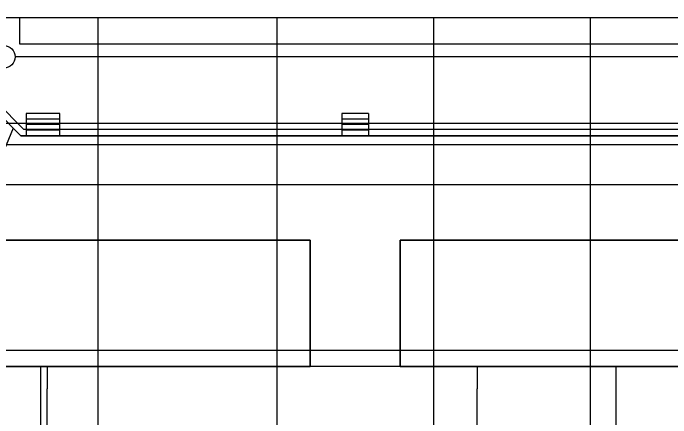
# Model space of a CAD drawing. Extents: x -264205 to -263659, y -1242401 to -1241986.
# Drawn here: x -263888.26 to -263858.86, y -1242237.05 to -1242218.94 of the extents above; entities that cross this region are included whole.
import ezdxf

# ---------------------------------------------------------------- set-up
doc = ezdxf.new("R2010")
doc.units = 0
for name, color, linetype in [('HESCON_OSI_STAVBY_KFA', 7, 'Continuous'), ('PROJEKT_OBRUBNIKY_KOMUNIKACIE', 7, 'Continuous'), ('RAM_NA_TLAC_2-1_1-250', 7, 'Continuous'), ('SITUACIA_DSP_2D', 7, 'Continuous')]:
    doc.layers.add(name, color=color, linetype=linetype)

msp = doc.modelspace()

# ---------------------------------------------------------------- linework, layer by layer
at = {"layer": 'HESCON_OSI_STAVBY_KFA'}
for p, q in [((-263884.468, -1242219.157), (-263884.468, -1242246.707)), ((-263876.468, -1242219.157), (-263876.468, -1242246.707)), ((-263869.468, -1242219.157), (-263869.468, -1242246.707)), ((-263862.468, -1242219.157), (-263862.468, -1242246.707)), ((-263792.653, -1242223.882), (-263911.523, -1242223.882)), ((-263792.653, -1242224.832), (-263911.523, -1242224.832)), ((-263792.653, -1242226.632), (-263911.523, -1242226.632)), ((-263792.653, -1242234.032), (-263911.523, -1242234.032))]:
    msp.add_line(p, q, dxfattribs=at)
at = {"layer": 'PROJEKT_OBRUBNIKY_KOMUNIKACIE'}
msp.add_lwpolyline([(-263807.941, -1242230.956), (-263811.512, -1242234.526), (-263812.068, -1242234.757), (-263891.868, -1242234.757), (-263892.424, -1242234.526), (-263895.994, -1242230.956)], dxfattribs=at)
at = {"layer": 'RAM_NA_TLAC_2-1_1-250'}
msp.add_lwpolyline([(-264147.913, -1242144.907), (-263857.913, -1242144.907), (-263857.913, -1242219.157), (-264147.913, -1242219.157)], close=True, dxfattribs=at)
at = {"layer": 'SITUACIA_DSP_2D'}
for p, q in [((-263887.968, -1242220.33), (-263887.968, -1242219.157)), ((-263891.718, -1242220.206), (-263887.792, -1242224.132)), ((-263892.018, -1242220.33), (-263887.916, -1242224.432)), ((-263815.968, -1242220.33), (-263887.968, -1242220.33)), ((-263852.268, -1242220.896), (-263888.173, -1242220.896)), ((-263886.179, -1242223.432), (-263887.677, -1242223.432)), ((-263887.677, -1242223.432), (-263887.677, -1242224.432)), ((-263886.179, -1242224.432), (-263886.179, -1242223.432)), ((-263872.369, -1242223.432), (-263873.567, -1242223.432)), ((-263873.567, -1242223.432), (-263873.567, -1242224.432)), ((-263872.369, -1242223.432), (-263872.369, -1242224.432)), ((-263886.179, -1242223.682), (-263887.677, -1242223.682)), ((-263872.369, -1242223.682), (-263873.567, -1242223.682)), ((-263888.26, -1242224.088), (-263889.254, -1242226.488)), ((-263887.916, -1242224.432), (-263888.26, -1242224.088)), ((-263886.179, -1242223.932), (-263887.677, -1242223.932)), ((-263872.369, -1242223.932), (-263873.567, -1242223.932)), ((-263887.792, -1242224.132), (-263816.144, -1242224.132)), ((-263886.179, -1242224.182), (-263887.677, -1242224.182)), ((-263872.369, -1242224.182), (-263873.567, -1242224.182)), ((-263816.02, -1242224.432), (-263887.916, -1242224.432)), ((-263887.916, -1242224.432), (-263816.02, -1242224.432)), ((-263889.528, -1242229.107), (-263874.98, -1242229.107)), ((-263874.98, -1242229.107), (-263889.528, -1242229.107)), ((-263874.98, -1242229.107), (-263874.98, -1242234.757)), ((-263874.98, -1242234.757), (-263874.98, -1242229.107)), ((-263870.955, -1242229.107), (-263870.955, -1242234.757)), ((-263853.98, -1242229.107), (-263870.955, -1242229.107)), ((-263870.955, -1242234.757), (-263870.955, -1242229.107)), ((-263870.955, -1242229.107), (-263853.98, -1242229.107)), ((-263874.98, -1242234.757), (-263891.868, -1242234.757)), ((-263891.868, -1242234.757), (-263874.98, -1242234.757)), ((-263812.068, -1242234.757), (-263891.868, -1242234.757)), ((-263887.043, -1242234.757), (-263887.043, -1242235.757)), ((-263886.743, -1242234.757), (-263886.743, -1242235.757)), ((-263870.955, -1242234.757), (-263853.98, -1242234.757)), ((-263853.98, -1242234.757), (-263870.955, -1242234.757)), ((-263867.518, -1242234.757), (-263867.518, -1242235.757)), ((-263861.318, -1242234.757), (-263861.318, -1242235.757)), ((-263887.043, -1242235.757), (-263887.043, -1242250.954)), ((-263886.743, -1242249.39), (-263886.743, -1242235.757)), ((-263867.518, -1242249.39), (-263867.518, -1242235.757)), ((-263861.318, -1242235.757), (-263861.321, -1242251.015))]:
    msp.add_line(p, q, dxfattribs=at)
msp.add_circle((-263888.673, -1242220.896), 0.5, dxfattribs=at)

doc.saveas('drawing.dxf')
